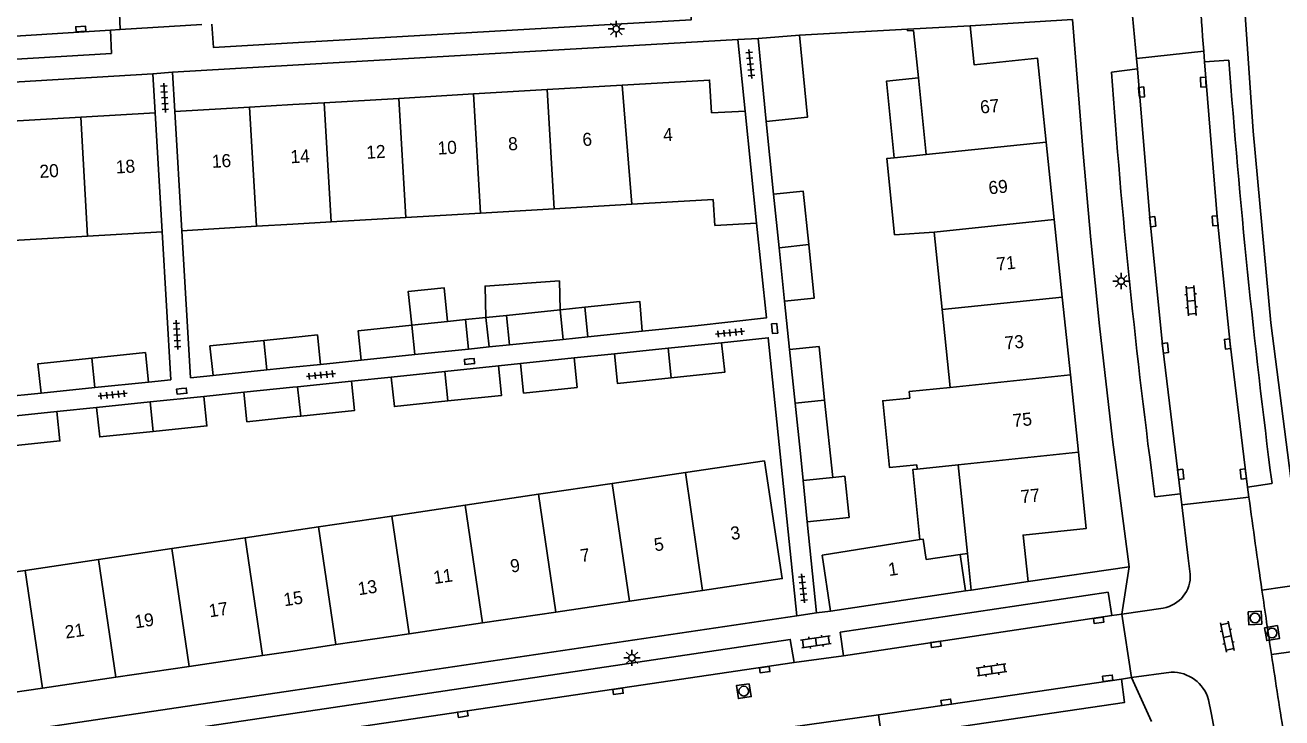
# Model space of a CAD drawing. Extents: x 125000 to 129004, y 397500 to 399008.
# Drawn here: x 126979.4 to 127076.1, y 398850 to 398903.3 of the extents above; entities that cross this region are included whole.
import ezdxf

# ---------------------------------------------------------------- set-up
doc = ezdxf.new("R2010")
doc.units = 0
for name, color, linetype in [('gg-afsc-erfafscheiding', 7, 'Continuous'), ('gg-afsc-faunaraster', 7, 'Continuous'), ('gg-afsc-hekwerk', 7, 'Continuous'), ('gg-afsc-muur', 7, 'Continuous'), ('gg-anno-huisnummerreeks BGT', 7, 'Continuous'), ('gg-bbg-bijgebouw', 7, 'Continuous'), ('gg-bbg-gedigitaliseerde bebouwing', 7, 'Continuous'), ('gg-bbg-gedigitaliseerde bijgebouw', 7, 'Continuous'), ('gg-bbg-hoofdgebouw', 7, 'Continuous'), ('gg-bbg-luifel en loopbrug', 7, 'Continuous'), ('gg-bbg-tussenscheiding', 7, 'Continuous'), ('gg-knt-verharding', 7, 'Continuous'), ('gg-knt-verharding nz', 7, 'Continuous'), ('gt-grn-weggrens', 7, 'Continuous'), ('gt-symb-klinker verharding', 7, 'Continuous'), ('gt-symb-kolk', 7, 'Continuous'), ('gt-symb-lichtmast', 7, 'Continuous'), ('gt-symb-rioolschacht', 7, 'Continuous'), ('gt-symb-tegel verharding', 7, 'Continuous')]:
    doc.layers.add(name, color=color, linetype=linetype)

# ---------------------------------------------------------------- blocks, each defined once
blk = doc.blocks.new('gt0-KOLK')
at = {"layer": 'gt-symb-kolk'}
blk.add_lwpolyline([(0, 0), (0.375, 0), (0.375, 0.4), (-0.375, 0.4), (-0.375, 0), (0, 0)], dxfattribs=at)
blk = doc.blocks.new('gt0-KL1')
at = {"layer": 'gt-symb-klinker verharding'}
for p, q in [((-1.15, 0.3), (1.15, 0.3)), ((-1, -0.3), (-1, 0.3)), ((-0.5, 0.3), (-0.5, 0.45)), ((0, -0.3), (0, 0.3)), ((0.5, 0.3), (0.5, 0.45)), ((1, -0.3), (1, 0.3)), ((-1.15, -0.3), (1.15, -0.3)), ((-0.5, -0.45), (-0.5, -0.3)), ((0.5, -0.45), (0.5, -0.3))]:
    blk.add_line(p, q, dxfattribs=at)
blk = doc.blocks.new('gt0-RS')
at = {"layer": 'gt-symb-rioolschacht'}
blk.add_lwpolyline([(-0.5, -0.5), (0.5, -0.5), (0.5, 0.5), (-0.5, 0.5)], close=True, dxfattribs=at)
blk.add_circle((0, 0), 0.375, dxfattribs=at)
blk = doc.blocks.new('gt0-LMAST')
at = {"layer": 'gt-symb-lichtmast'}
for p, q in [((-0.182, 0.173), (-0.447, 0.438)), ((-0.005, 0.246), (-0.005, 0.621)), ((0.172, 0.173), (0.437, 0.438)), ((-0.255, -0.004), (-0.63, -0.004)), ((-0.182, -0.181), (-0.447, -0.446)), ((-0.005, -0.254), (-0.005, -0.629)), ((0.437, -0.446), (0.172, -0.181)), ((0.245, -0.004), (0.62, -0.004))]:
    blk.add_line(p, q, dxfattribs=at)
blk.add_circle((-0.005, -0.004), 0.25, dxfattribs=at)
blk = doc.blocks.new('gt0-TEG1')
at = {"layer": 'gt-symb-tegel verharding'}
for p, q in [((-1.125, 0), (1.125, 0)), ((-0.9, -0.25), (-0.9, 0.25)), ((-0.45, -0.25), (-0.45, 0.25)), ((0, -0.25), (0, 0.25)), ((0.45, -0.25), (0.45, 0.25)), ((0.9, -0.25), (0.9, 0.25))]:
    blk.add_line(p, q, dxfattribs=at)

msp = doc.modelspace()

# ---------------------------------------------------------------- linework, layer by layer
at = {"layer": 'gg-afsc-erfafscheiding'}
for p, q in [((126989.93, 398887.369), (126990.597, 398875.982)), ((127021.618, 398877.665), (127024.721, 398877.976)), ((127002.118, 398877.17), (127005.252, 398877.493)), ((127015.812, 398877.052), (127017.507, 398877.233)), ((126993.852, 398876.318), (126992.126, 398876.14)), ((127004.492, 398875.88), (127007.562, 398876.195)), ((126993.151, 398874.707), (126996.228, 398875.023)), ((126980.622, 398874.954), (126977.539, 398874.636)), ((126981.842, 398873.547), (126984.901, 398873.859))]:
    msp.add_line(p, q, dxfattribs=at)
for points in [[(127035.656, 398888.047), (127036.413, 398880.747), (127030.936, 398880.141), (127026.866, 398879.722)], [(127038.768, 398857.819), (127036.556, 398879.22), (127032.975, 398878.836)]]:
    msp.add_lwpolyline(points, dxfattribs=at)
at = {"layer": 'gg-afsc-faunaraster'}
msp.add_lwpolyline([(127077.209, 398864.807), (127075.216, 398880.377), (127073.862, 398895.104), (127072.839, 398910.042), (127071.987, 398924.555), (127071.696, 398939.662), (127071.767, 398954.514)], dxfattribs=at)
at = {"layer": 'gg-afsc-hekwerk'}
for p, q in [((127040.281, 398858.044), (127039.562, 398865.063)), ((127041.355, 398858.173), (127040.281, 398858.044))]:
    msp.add_line(p, q, dxfattribs=at)
at = {"layer": 'gg-afsc-muur'}
for p, q in [((127038.967, 398902.496), (127047.274, 398902.953)), ((127051.733, 398859.738), (127052.164, 398859.803))]:
    msp.add_line(p, q, dxfattribs=at)
at = {"layer": 'gg-bbg-bijgebouw'}
for p, q in [((127035.771, 398902.255), (127038.967, 398902.496)), ((127036.392, 398895.87), (127035.771, 398902.255)), ((127047.28, 398902.843), (127047.274, 398902.953)), ((127037.391, 398886.147), (127036.965, 398890.271)), ((127037.817, 398882.029), (127037.391, 398886.147)), ((127020.555, 398881.363), (127016.427, 398880.938)), ((127016.427, 398880.938), (127016.661, 398878.67)), ((127020.789, 398879.095), (127020.555, 398881.363)), ((127022.455, 398881.559), (127022.689, 398879.291)), ((127011.895, 398880.471), (127009.141, 398880.187)), ((127013.264, 398880.612), (127011.895, 398880.471)), ((127013.498, 398878.344), (127013.264, 398880.612)), ((127000, 398879.244), (126997.751, 398879.012)), ((127016.661, 398878.67), (127020.789, 398879.095)), ((127022.689, 398879.291), (127026.866, 398879.722)), ((127009.375, 398877.919), (127013.498, 398878.344)), ((127024.721, 398877.976), (127028.849, 398878.406)), ((127028.849, 398878.406), (127032.975, 398878.836)), ((127040.467, 398878.541), (127038.189, 398878.302)), ((127038.621, 398874.18), (127038.189, 398878.302)), ((127000, 398876.952), (127002.118, 398877.17)), ((127005.252, 398877.493), (127009.375, 398877.919)), ((127011.687, 398876.624), (127015.812, 398877.052)), ((127017.507, 398877.233), (127021.618, 398877.665)), ((126993.852, 398876.318), (126997.985, 398876.744)), ((126997.985, 398876.744), (127000, 398876.952)), ((127007.562, 398876.195), (127011.687, 398876.624)), ((126980.622, 398874.954), (126984.756, 398875.38)), ((126984.756, 398875.38), (126988.889, 398875.806)), ((126996.228, 398875.023), (127000, 398875.414)), ((127000, 398875.414), (127000.36, 398875.451)), ((127000.36, 398875.451), (127004.492, 398875.88)), ((126984.901, 398873.859), (126989.026, 398874.283)), ((126989.026, 398874.283), (126993.151, 398874.707)), ((126977.699, 398873.118), (126981.842, 398873.547)), ((127000, 398873.122), (127000.594, 398873.184)), ((127039.562, 398865.063), (127039.246, 398868.237))]:
    msp.add_line(p, q, dxfattribs=at)
for points in [[(127038.967, 398902.496), (127039.567, 398896.179), (127036.392, 398895.87)], [(127039.669, 398886.382), (127039.243, 398890.506), (127036.965, 398890.271)], [(127037.817, 398882.029), (127040.095, 398882.264), (127039.669, 398886.382)], [(127009.141, 398880.187), (127005.018, 398879.761), (127005.252, 398877.493)], [(126997.751, 398879.012), (126993.618, 398878.586), (126993.852, 398876.318)], [(127002.118, 398877.17), (127001.884, 398879.438), (127000, 398879.244)], [(126988.889, 398875.806), (126988.655, 398878.074), (126984.522, 398877.648)], [(127029.085, 398876.138), (127024.957, 398875.708), (127024.721, 398877.976)], [(127032.975, 398878.836), (127033.211, 398876.568), (127029.085, 398876.138)], [(126984.522, 398877.648), (126980.388, 398877.222), (126980.622, 398874.954)], [(127015.812, 398877.052), (127016.048, 398874.784), (127011.923, 398874.356)], [(127021.618, 398877.665), (127021.856, 398875.397), (127017.745, 398874.965), (127017.507, 398877.233)], [(127011.923, 398874.356), (127007.798, 398873.927), (127007.562, 398876.195)], [(127000, 398873.122), (126996.463, 398872.755), (126996.228, 398875.023)], [(127000.594, 398873.184), (127004.727, 398873.612), (127004.492, 398875.88)], [(126993.151, 398874.707), (126993.384, 398872.439), (126989.259, 398872.015)], [(127039.246, 398868.237), (127039.053, 398870.063), (127038.621, 398874.18)], [(126981.842, 398873.547), (126982.077, 398871.279), (126977.934, 398870.85)], [(126989.259, 398872.015), (126985.134, 398871.591), (126984.901, 398873.859)]]:
    msp.add_lwpolyline(points, dxfattribs=at)
at = {"layer": 'gg-bbg-gedigitaliseerde bebouwing'}
for p, q in [((127047.729, 398902.869), (127048.106, 398899.206)), ((127048.106, 398899.206), (127048.713, 398893.317)), ((127046.25, 398893.063), (127048.713, 398893.317)), ((127049.327, 398887.349), (127049.942, 398881.38)), ((127049.942, 398881.38), (127050.557, 398875.401)), ((127036.278, 398869.756), (127030.185, 398868.852)), ((127047.989, 398869.443), (127048.023, 398869.116)), ((127048.023, 398869.116), (127051.171, 398869.443)), ((127051.171, 398869.443), (127051.873, 398862.626)), ((127030.185, 398868.852), (127024.546, 398868.015)), ((127024.546, 398868.015), (127018.888, 398867.176)), ((127013.249, 398866.339), (127007.609, 398865.502)), ((127018.888, 398867.176), (127013.249, 398866.339)), ((127007.609, 398865.502), (127001.97, 398864.665)), ((127001.97, 398864.665), (126996.33, 398863.829)), ((126996.33, 398863.829), (126990.69, 398862.992)), ((126990.69, 398862.992), (126985.051, 398862.155)), ((127051.873, 398862.626), (127052.164, 398859.803)), ((126985.051, 398862.155), (126979.412, 398861.318)), ((126979.412, 398861.318), (126973.772, 398860.482))]:
    msp.add_line(p, q, dxfattribs=at)
for points in [[(127049.327, 398887.349), (127046.277, 398887.145), (127045.674, 398893.004), (127046.25, 398893.063)], [(127050.557, 398875.401), (127047.404, 398875.073), (127047.455, 398874.581)], [(127047.455, 398874.581), (127045.362, 398874.365), (127045.891, 398869.227), (127047.989, 398869.443)]]:
    msp.add_lwpolyline(points, dxfattribs=at)
at = {"layer": 'gg-bbg-gedigitaliseerde bijgebouw'}
for p, q in [((127040.467, 398878.541), (127040.898, 398874.419)), ((127040.898, 398874.419), (127041.524, 398868.465))]:
    msp.add_line(p, q, dxfattribs=at)
for points in [[(127026.866, 398879.722), (127026.682, 398881.995), (127022.455, 398881.559)], [(127041.524, 398868.465), (127042.447, 398868.562), (127042.78, 398865.391), (127039.562, 398865.063)]]:
    msp.add_lwpolyline(points, dxfattribs=at)
at = {"layer": 'gg-bbg-hoofdgebouw'}
for p, q in [((127052.088, 398903.228), (127047.274, 398902.953)), ((127047.729, 398902.869), (127047.28, 398902.843)), ((127013.898, 398897.976), (127019.552, 398898.31)), ((127019.552, 398898.31), (127025.317, 398898.651)), ((127002.41, 398897.299), (127000, 398897.156)), ((127008.154, 398897.637), (127002.41, 398897.299)), ((127013.898, 398897.976), (127008.154, 398897.637)), ((126989.398, 398896.534), (126983.671, 398896.202)), ((126989.93, 398887.369), (126989.398, 398896.534)), ((126990.922, 398896.62), (126996.666, 398896.959)), ((126991.463, 398887.456), (126990.922, 398896.62)), ((127000, 398897.156), (126996.666, 398896.959)), ((127032.197, 398896.512), (127034.794, 398896.664)), ((127034.794, 398896.664), (127035.656, 398888.047)), ((126983.671, 398896.202), (126977.943, 398895.87)), ((127058.556, 398888.308), (127057.936, 398894.276)), ((127026.074, 398889.498), (127032.324, 398889.867)), ((127032.441, 398887.863), (127032.324, 398889.867)), ((127014.415, 398888.81), (127008.677, 398888.471)), ((127014.415, 398888.81), (127020.085, 398889.145)), ((127020.085, 398889.145), (127026.074, 398889.498)), ((126991.463, 398887.456), (126997.201, 398887.795)), ((127000, 398887.96), (126997.201, 398887.795)), ((127000, 398887.96), (127002.939, 398888.133)), ((127008.677, 398888.471), (127002.939, 398888.133)), ((127032.441, 398887.863), (127035.656, 398888.047)), ((127059.176, 398882.34), (127058.556, 398888.308)), ((126984.203, 398887.034), (126978.475, 398886.698)), ((126989.93, 398887.369), (126984.203, 398887.034)), ((127059.797, 398876.361), (127059.176, 398882.34)), ((127060.416, 398870.404), (127059.797, 398876.361)), ((127051.316, 398862.543), (127051.733, 398859.738)), ((127031.501, 398859.782), (127025.874, 398858.948)), ((127041.355, 398858.173), (127051.733, 398859.738)), ((127052.164, 398859.803), (127056.544, 398860.464)), ((127025.874, 398858.948), (127020.225, 398858.11)), ((127020.225, 398858.11), (127014.585, 398857.274)), ((127014.585, 398857.274), (127008.946, 398856.438)), ((127008.946, 398856.438), (127003.306, 398855.602)), ((126997.666, 398854.766), (126992.027, 398853.93)), ((127000, 398855.112), (126997.666, 398854.766)), ((127003.306, 398855.602), (127000, 398855.112)), ((126992.027, 398853.93), (126986.387, 398853.094)), ((126986.387, 398853.094), (126980.747, 398852.259)), ((126980.747, 398852.259), (126975.108, 398851.422))]:
    msp.add_line(p, q, dxfattribs=at)
for points in [[(127057.936, 398894.276), (127057.264, 398900.741), (127052.393, 398900.218), (127052.088, 398903.228)], [(127025.317, 398898.651), (127032.05, 398899.048), (127032.197, 398896.512)], [(127056.544, 398860.464), (127056.157, 398864.034), (127061.025, 398864.546), (127060.416, 398870.404)], [(127036.278, 398869.756), (127037.635, 398860.691), (127031.501, 398859.782)], [(127041.355, 398858.173), (127040.714, 398862.486), (127048.229, 398863.69)], [(127048.229, 398863.69), (127048.475, 398863.729), (127048.715, 398862.157), (127051.316, 398862.543)]]:
    msp.add_lwpolyline(points, dxfattribs=at)
at = {"layer": 'gg-bbg-luifel en loopbrug'}
for p, q in [((127020.555, 398881.363), (127020.491, 398883.593)), ((127016.427, 398880.938), (127014.846, 398880.775)), ((127020.555, 398881.363), (127022.455, 398881.559)), ((127014.846, 398880.775), (127013.264, 398880.612)), ((127015.08, 398878.507), (127014.846, 398880.775)), ((127020.789, 398879.095), (127022.689, 398879.291)), ((127013.498, 398878.344), (127015.08, 398878.507)), ((127015.08, 398878.507), (127016.661, 398878.67)), ((127051.316, 398862.543), (127051.873, 398862.626))]:
    msp.add_line(p, q, dxfattribs=at)
for points in [[(127046.25, 398893.063), (127045.644, 398898.952), (127048.106, 398899.206)], [(127009.141, 398880.187), (127008.874, 398882.781), (127011.628, 398883.065), (127011.895, 398880.471)], [(127014.846, 398880.775), (127014.777, 398883.194), (127020.491, 398883.593)], [(127048.023, 398869.116), (127047.674, 398869.08), (127048.229, 398863.69)]]:
    msp.add_lwpolyline(points, dxfattribs=at)
at = {"layer": 'gg-bbg-tussenscheiding'}
for p, q in [((127019.552, 398898.31), (127020.085, 398889.145)), ((127025.317, 398898.651), (127026.074, 398889.498)), ((127002.41, 398897.299), (127002.939, 398888.133)), ((127008.154, 398897.637), (127008.677, 398888.471)), ((127013.898, 398897.976), (127014.415, 398888.81)), ((126996.666, 398896.959), (126997.201, 398887.795)), ((126983.671, 398896.202), (126984.203, 398887.034)), ((127057.936, 398894.276), (127048.713, 398893.317)), ((127058.556, 398888.308), (127049.327, 398887.349)), ((127037.391, 398886.147), (127039.669, 398886.382)), ((127059.176, 398882.34), (127049.942, 398881.38)), ((127009.141, 398880.187), (127009.375, 398877.919)), ((126997.751, 398879.012), (126997.985, 398876.744)), ((127028.849, 398878.406), (127029.085, 398876.138)), ((126984.522, 398877.648), (126984.756, 398875.38)), ((127011.687, 398876.624), (127011.923, 398874.356)), ((127059.797, 398876.361), (127050.557, 398875.401)), ((127000.36, 398875.451), (127000.594, 398873.184)), ((126989.259, 398872.015), (126989.026, 398874.283)), ((127040.898, 398874.419), (127038.621, 398874.18)), ((127060.416, 398870.404), (127051.171, 398869.443)), ((127031.501, 398859.782), (127030.185, 398868.852)), ((127041.524, 398868.465), (127039.246, 398868.237)), ((127025.874, 398858.948), (127024.546, 398868.015)), ((127014.585, 398857.274), (127013.249, 398866.339)), ((127020.225, 398858.11), (127018.888, 398867.176)), ((127008.946, 398856.438), (127007.609, 398865.502)), ((127003.306, 398855.602), (127001.97, 398864.665)), ((126997.666, 398854.766), (126996.33, 398863.829)), ((126992.027, 398853.93), (126990.69, 398862.992)), ((126986.387, 398853.094), (126985.051, 398862.155)), ((126980.747, 398852.259), (126979.412, 398861.318))]:
    msp.add_line(p, q, dxfattribs=at)
at = {"layer": 'gg-knt-verharding'}
for p, q in [((126986.706, 398902.937), (126986.506, 398907.857)), ((126992.994, 398903.318), (126986.706, 398902.937)), ((127059.971, 398903.715), (127052.088, 398903.228)), ((126986.706, 398902.937), (126985.969, 398902.897)), ((127000, 398900.185), (127034.23, 398902.166)), ((127034.23, 398902.166), (127035.771, 398902.255)), ((127034.23, 398902.166), (127034.794, 398896.664)), ((127070.052, 398901.261), (127064.881, 398900.703)), ((127070.113, 398900.451), (127070.052, 398901.261)), ((127000, 398900.185), (126990.746, 398899.649)), ((127064.881, 398900.703), (127064.953, 398899.909)), ((127071.991, 398900.582), (127070.113, 398900.451)), ((126989.225, 398899.52), (126943.911, 398896.853)), ((126990.746, 398899.649), (126989.225, 398899.52)), ((126989.398, 398896.534), (126989.225, 398899.52)), ((126990.922, 398896.62), (126990.746, 398899.649)), ((127064.953, 398899.909), (127062.957, 398899.658)), ((127036.965, 398890.271), (127036.392, 398895.87)), ((126991.463, 398887.456), (126992.126, 398876.14)), ((127038.189, 398878.302), (127037.817, 398882.029)), ((126990.597, 398875.982), (126988.889, 398875.806)), ((127073.426, 398867.732), (127075.307, 398868.009)), ((127073.533, 398866.946), (127073.426, 398867.732)), ((127066.296, 398866.985), (127068.271, 398867.207)), ((127068.271, 398867.207), (127068.374, 398866.357)), ((127068.374, 398866.357), (127073.533, 398866.946)), ((127056.544, 398860.464), (127064.308, 398861.597)), ((127000, 398852.069), (127038.768, 398857.819)), ((127038.768, 398857.819), (127040.281, 398858.044)), ((127062.987, 398857.836), (127063.746, 398857.951)), ((127063.746, 398857.951), (127064.494, 398853.075)), ((127038.555, 398854.231), (127042.338, 398854.746)), ((127064.494, 398853.075), (127063.734, 398852.949)), ((126958.011, 398845.841), (127000, 398852.069)), ((127045.052, 398850.207), (127038.276, 398849.246))]:
    msp.add_line(p, q, dxfattribs=at)
for points in [[(127030.619, 398905.593), (127030.636, 398903.693), (127000, 398901.908)], [(127000, 398901.908), (126993.887, 398901.552), (126993.76, 398903.339)], [(127064.308, 398861.597), (127063.046, 398871.393), (127062.04, 398880.137), (127061.379, 398886.76), (127060.77, 398893.387), (127059.971, 398903.715)], [(126985.969, 398902.897), (126986.033, 398901.099), (126948.159, 398898.835), (126948.074, 398900.658)], [(127042.338, 398854.746), (127042.094, 398856.554), (127062.705, 398859.634), (127062.987, 398857.836)], [(127000, 398850.311), (127038.257, 398856.003), (127038.555, 398854.231)], [(127045.052, 398850.207), (127045.302, 398848.417), (127063.974, 398851.154), (127063.734, 398852.949)], [(126960.28, 398842.635), (126960.084, 398844.373), (127000, 398850.311)]]:
    msp.add_lwpolyline(points, dxfattribs=at)
for centre, radius, start, end in [((127676.076, 398945.624), 605.761, 184.264201, 187.36141), ((127592.408, 398937.258), 530.784, 184.06214, 187.60797)]:
    msp.add_arc(centre, radius, start, end, dxfattribs=at)
at = {"layer": 'gg-knt-verharding nz'}
for p, q in [((127064.582, 398904), (127064.881, 398900.703)), ((127068.87, 398862.263), (127068.374, 398866.357)), ((127069.019, 398861.035), (127068.87, 398862.263)), ((127042.338, 398854.746), (127062.987, 398857.836)), ((127063.746, 398857.951), (127066.941, 398858.42)), ((127038.555, 398854.231), (127004.036, 398849.127)), ((127045.052, 398850.207), (127063.734, 398852.949)), ((127067.557, 398853.487), (127064.494, 398853.075)), ((127070.623, 398850.358), (127070.435, 398851.367)), ((127071.165, 398847.443), (127070.623, 398850.358))]:
    msp.add_line(p, q, dxfattribs=at)
for points in [[(126985.969, 398902.897), (126972.506, 398902.045), (126948.074, 398900.658)], [(127070.113, 398900.451), (127071.126, 398888.224), (127072.085, 398878.754), (127073.426, 398867.732)], [(127068.271, 398867.207), (127066.914, 398878.415), (127065.933, 398888.131), (127064.953, 398899.909)]]:
    msp.add_lwpolyline(points, dxfattribs=at)
for centre, radius, start, end in [((128002.606, 398970.74), 935.139, 183.15308, 184.260907), ((127820.609, 398967.789), 753.851, 187.687494, 188.235678), ((127066.528, 398860.881), 2.496, 279.52595, 3.5295), ((127794.909, 398963.807), 727.846, 188.215275, 188.610211), ((127816.519, 398966.846), 749.667, 188.592572, 189.095644), ((127067.61, 398850.545), 2.942, 16.2201, 91.0275)]:
    msp.add_arc(centre, radius, start, end, dxfattribs=at)
at = {"layer": 'gt-grn-weggrens'}
for p, q in [((127064.308, 398861.597), (127063.746, 398857.951)), ((127078.06, 398860.304), (127074.532, 398859.803)), ((127078.765, 398855.337), (127075.266, 398854.84)), ((127064.494, 398853.075), (127066.05, 398849.696))]:
    msp.add_line(p, q, dxfattribs=at)

# ---------------------------------------------------------------- block references
at = {"layer": 'gt-symb-klinker verharding'}
for p, rotation in [((127069.098, 398882.063), 94.47340645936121), ((127071.863, 398856.219), 101.65840162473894), ((127040.228, 398855.822), 8.340866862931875), ((127053.739, 398853.661), 8.340866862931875)]:
    msp.add_blockref('gt0-KL1', p, dxfattribs=dict(at, rotation=rotation))
at = {"layer": 'gt-symb-kolk'}
for p, rotation in [((126983.695, 398902.772), 3.1543921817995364), ((127070.224, 398898.895), 92.86526572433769), ((127065.071, 398898.106), -85.06501407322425), ((127071.126, 398888.224), 94.8207660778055), ((127065.933, 398888.131), -84.20389934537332), ((127037.254, 398879.95), 95.68208494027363), ((127072.085, 398878.754), 95.79610065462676), ((127066.914, 398878.415), -83.1094516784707), ((127013.56, 398877.593), -173.8560042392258), ((126991.425, 398875.303), -173.85600423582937), ((127068.092, 398868.681), -83.05258934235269), ((127073.298, 398868.756), 96.94741065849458), ((127061.943, 398857.674), -171.48906580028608), ((127049.424, 398855.825), -171.31914941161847), ((127036.257, 398853.874), -171.60242742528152), ((127062.697, 398852.817), 7.238726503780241), ((127024.97, 398852.21), -171.60242742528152), ((127050.275, 398850.968), 8.39757257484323), ((127013.037, 398850.461), -171.545738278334)]:
    msp.add_blockref('gt0-KOLK', p, dxfattribs=dict(at, rotation=rotation))
at = {"layer": 'gt-symb-lichtmast'}
for p in [(127024.877, 398902.981), (127063.705, 398883.582), (127026.083, 398854.595)]:
    msp.add_blockref('gt0-LMAST', p, dxfattribs=at)
at = {"layer": 'gt-symb-rioolschacht'}
for p, rotation in [((127073.995, 398857.657), -86.67392639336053), ((127075.31, 398856.497), -80.55652508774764), ((127034.68, 398852.026), -171.54573827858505)]:
    msp.add_blockref('gt0-RS', p, dxfattribs=dict(at, rotation=rotation))
at = {"layer": 'gt-symb-tegel verharding'}
for p, rotation in [((127035.179, 398900.28), -84.14690869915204), ((126990.125, 398897.684), -86.67392639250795), ((126991.086, 398879.438), -86.67392639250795), ((127033.61, 398879.601), 5.910070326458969), ((127002.148, 398876.348), 5.910070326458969), ((126986.127, 398874.83), 5.853091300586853), ((127039.225, 398859.929), -84.14690869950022)]:
    msp.add_blockref('gt0-TEG1', p, dxfattribs=dict(at, rotation=rotation))

# ---------------------------------------------------------------- texts
at = {"layer": 'gg-anno-huisnummerreeks BGT'}
for s, rotation, p in [('67', 5.9, (127052.905, 398896.46)), ('4', 3.4, (127028.502, 398894.331)), ('10', 3.4, (127011.15, 398893.306)), ('8', 3.4, (127016.58, 398893.627)), ('6', 3.4, (127022.291, 398893.964)), ('14', 3.4, (126999.831, 398892.638)), ('12', 3.4, (127005.67, 398892.983)), ('20', 3.3, (126980.529, 398891.512)), ('18', 3.3, (126986.402, 398891.853)), ('16', 3.4, (126993.789, 398892.281)), ('69', 5.9, (127053.551, 398890.248)), ('71', 5.9, (127054.16, 398884.385)), ('73', 5.9, (127054.792, 398878.306)), ('75', 5.9, (127055.412, 398872.338)), ('77', 5.9, (127056.021, 398866.484)), ('3', 8.5, (127033.73, 398863.65)), ('5', 8.5, (127027.849, 398862.778)), ('7', 8.5, (127022.171, 398861.936)), ('9', 8.5, (127016.79, 398861.139)), ('1', 8.6, (127045.862, 398860.876)), ('13', 8.5, (127005.06, 398859.399)), ('11', 8.5, (127010.874, 398860.26)), ('15', 8.5, (126999.35, 398858.552)), ('17', 8.5, (126993.6, 398857.7)), ('19', 8.5, (126987.894, 398856.854)), ('21', 8.4, (126982.539, 398856.063))]:
    msp.add_text(s, height=1, rotation=rotation, dxfattribs=at).set_placement(p)

doc.saveas('drawing.dxf')
